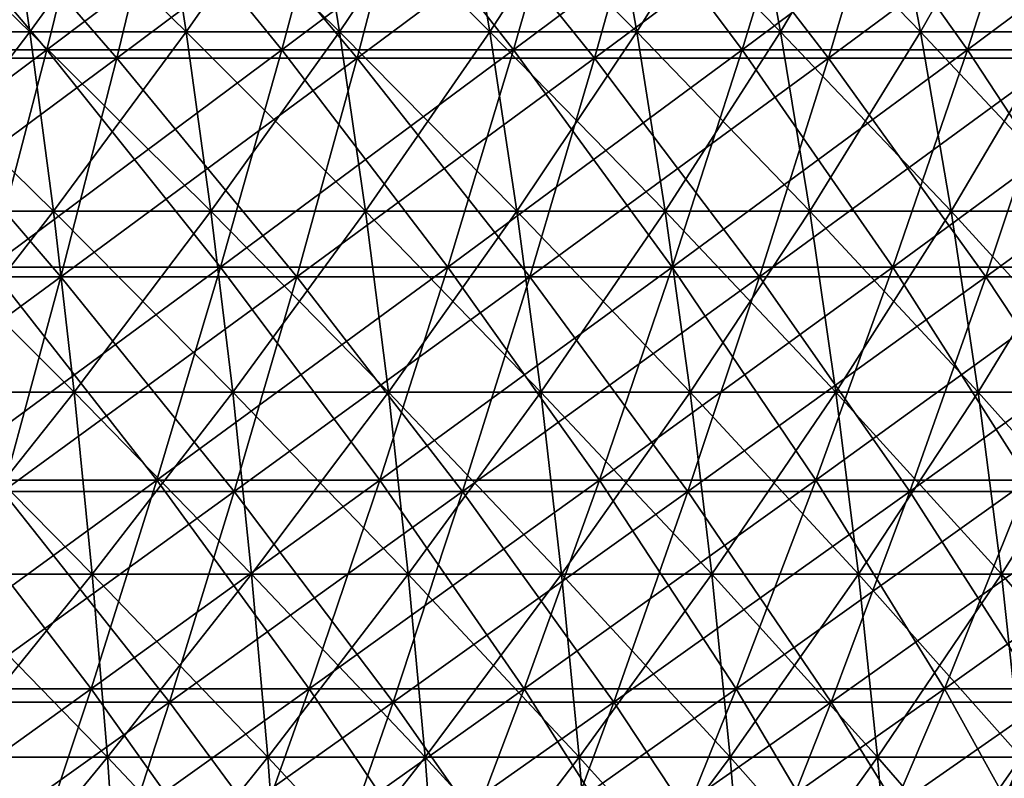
# Model space of a CAD drawing. Header units: millimetres. Extents: x -125 to 125, y -45 to 4025.
# Tile 590 of 656: x 36 to 48, y 3945 to 3955. Entities that reach past the tile are written whole.
import ezdxf

# ---------------------------------------------------------------- set-up
doc = ezdxf.new("R2010")
doc.units = ezdxf.units.MM
doc.header["$LTSCALE"] = 6.999206
for name, color, linetype in [('21', 7, 'CONTINUOUS'), ('22', 7, 'CONTINUOUS'), ('23', 7, 'CONTINUOUS'), ('24', 7, 'CONTINUOUS'), ('26', 7, 'CONTINUOUS'), ('27', 7, 'CONTINUOUS')]:
    doc.layers.add(name, color=color, linetype=linetype)

msp = doc.modelspace()

# ---------------------------------------------------------------- linework, layer by layer
at = {"layer": '21', "color": 7, "linetype": 'CONTINUOUS'}
for points in [[(34.221, 3954.126, 97.112), (37.195, 3954.126, 96.012), (34.827, 3956.849, 98.831), (34.221, 3954.126, 97.112)], [(34.827, 3956.849, 98.831), (37.195, 3954.126, 96.012), (37.854, 3956.849, 97.712), (34.827, 3956.849, 98.831)], [(37.195, 3954.126, 96.012), (40.135, 3954.126, 94.822), (37.854, 3956.849, 97.712), (37.195, 3954.126, 96.012)], [(37.854, 3956.849, 97.712), (40.135, 3954.126, 94.822), (40.845, 3956.849, 96.5), (37.854, 3956.849, 97.712)], [(40.135, 3954.126, 94.822), (43.036, 3954.126, 93.541), (40.845, 3956.849, 96.5), (40.135, 3954.126, 94.822)], [(40.845, 3956.849, 96.5), (43.036, 3954.126, 93.541), (43.797, 3956.849, 95.196), (40.845, 3956.849, 96.5)], [(43.036, 3954.126, 93.541), (45.896, 3954.126, 92.171), (43.797, 3956.849, 95.196), (43.036, 3954.126, 93.541)], [(43.797, 3956.849, 95.196), (45.896, 3954.126, 92.171), (46.708, 3956.849, 93.802), (43.797, 3956.849, 95.196)], [(45.896, 3954.126, 92.171), (48.712, 3954.126, 90.714), (46.708, 3956.849, 93.802), (45.896, 3954.126, 92.171)], [(46.708, 3956.849, 93.802), (48.712, 3954.126, 90.714), (49.574, 3956.849, 92.319), (46.708, 3956.849, 93.802)], [(33.592, 3951.452, 95.327), (36.512, 3951.452, 94.247), (34.221, 3954.126, 97.112), (33.592, 3951.452, 95.327)], [(34.221, 3954.126, 97.112), (36.512, 3951.452, 94.247), (37.195, 3954.126, 96.012), (34.221, 3954.126, 97.112)], [(36.512, 3951.452, 94.247), (39.397, 3951.452, 93.078), (37.195, 3954.126, 96.012), (36.512, 3951.452, 94.247)], [(37.195, 3954.126, 96.012), (39.397, 3951.452, 93.078), (40.135, 3954.126, 94.822), (37.195, 3954.126, 96.012)], [(39.397, 3951.452, 93.078), (42.244, 3951.452, 91.821), (40.135, 3954.126, 94.822), (39.397, 3951.452, 93.078)], [(40.135, 3954.126, 94.822), (42.244, 3951.452, 91.821), (43.036, 3954.126, 93.541), (40.135, 3954.126, 94.822)], [(42.244, 3951.452, 91.821), (45.052, 3951.452, 90.476), (43.036, 3954.126, 93.541), (42.244, 3951.452, 91.821)], [(43.036, 3954.126, 93.541), (45.052, 3951.452, 90.476), (45.896, 3954.126, 92.171), (43.036, 3954.126, 93.541)], [(45.052, 3951.452, 90.476), (47.817, 3951.452, 89.046), (45.896, 3954.126, 92.171), (45.052, 3951.452, 90.476)], [(45.896, 3954.126, 92.171), (47.817, 3951.452, 89.046), (48.712, 3954.126, 90.714), (45.896, 3954.126, 92.171)], [(47.817, 3951.452, 89.046), (50.536, 3951.452, 87.531), (48.712, 3954.126, 90.714), (47.817, 3951.452, 89.046)], [(33.592, 3951.452, 95.327), (35.803, 3948.828, 92.418), (36.512, 3951.452, 94.247), (33.592, 3951.452, 95.327)], [(35.803, 3948.828, 92.418), (38.632, 3948.828, 91.271), (36.512, 3951.452, 94.247), (35.803, 3948.828, 92.418)], [(36.512, 3951.452, 94.247), (38.632, 3948.828, 91.271), (39.397, 3951.452, 93.078), (36.512, 3951.452, 94.247)], [(38.632, 3948.828, 91.271), (41.424, 3948.828, 90.038), (39.397, 3951.452, 93.078), (38.632, 3948.828, 91.271)], [(39.397, 3951.452, 93.078), (41.424, 3948.828, 90.038), (42.244, 3951.452, 91.821), (39.397, 3951.452, 93.078)], [(41.424, 3948.828, 90.038), (44.177, 3948.828, 88.72), (42.244, 3951.452, 91.821), (41.424, 3948.828, 90.038)], [(42.244, 3951.452, 91.821), (44.177, 3948.828, 88.72), (45.052, 3951.452, 90.476), (42.244, 3951.452, 91.821)], [(44.177, 3948.828, 88.72), (46.888, 3948.828, 87.317), (45.052, 3951.452, 90.476), (44.177, 3948.828, 88.72)], [(45.052, 3951.452, 90.476), (46.888, 3948.828, 87.317), (47.817, 3951.452, 89.046), (45.052, 3951.452, 90.476)], [(46.888, 3948.828, 87.317), (49.555, 3948.828, 85.832), (47.817, 3951.452, 89.046), (46.888, 3948.828, 87.317)], [(47.817, 3951.452, 89.046), (49.555, 3948.828, 85.832), (50.536, 3951.452, 87.531), (47.817, 3951.452, 89.046)], [(35.069, 3946.257, 90.524), (37.84, 3946.257, 89.401), (35.803, 3948.828, 92.418), (35.069, 3946.257, 90.524)], [(35.803, 3948.828, 92.418), (37.84, 3946.257, 89.401), (38.632, 3948.828, 91.271), (35.803, 3948.828, 92.418)], [(37.84, 3946.257, 89.401), (40.576, 3946.257, 88.194), (38.632, 3948.828, 91.271), (37.84, 3946.257, 89.401)], [(38.632, 3948.828, 91.271), (40.576, 3946.257, 88.194), (41.424, 3948.828, 90.038), (38.632, 3948.828, 91.271)], [(40.576, 3946.257, 88.194), (43.272, 3946.257, 86.902), (41.424, 3948.828, 90.038), (40.576, 3946.257, 88.194)], [(41.424, 3948.828, 90.038), (43.272, 3946.257, 86.902), (44.177, 3948.828, 88.72), (41.424, 3948.828, 90.038)], [(43.272, 3946.257, 86.902), (45.928, 3946.257, 85.529), (44.177, 3948.828, 88.72), (43.272, 3946.257, 86.902)], [(44.177, 3948.828, 88.72), (45.928, 3946.257, 85.529), (46.888, 3948.828, 87.317), (44.177, 3948.828, 88.72)], [(45.928, 3946.257, 85.529), (48.54, 3946.257, 84.074), (46.888, 3948.828, 87.317), (45.928, 3946.257, 85.529)], [(46.888, 3948.828, 87.317), (48.54, 3946.257, 84.074), (49.555, 3948.828, 85.832), (46.888, 3948.828, 87.317)], [(34.312, 3943.739, 88.569), (37.023, 3943.739, 87.47), (35.069, 3946.257, 90.524), (34.312, 3943.739, 88.569)], [(35.069, 3946.257, 90.524), (37.023, 3943.739, 87.47), (37.84, 3946.257, 89.401), (35.069, 3946.257, 90.524)], [(37.023, 3943.739, 87.47), (39.699, 3943.739, 86.289), (37.84, 3946.257, 89.401), (37.023, 3943.739, 87.47)], [(37.84, 3946.257, 89.401), (39.699, 3943.739, 86.289), (40.576, 3946.257, 88.194), (37.84, 3946.257, 89.401)], [(39.699, 3943.739, 86.289), (42.337, 3943.739, 85.025), (40.576, 3946.257, 88.194), (39.699, 3943.739, 86.289)], [(40.576, 3946.257, 88.194), (42.337, 3943.739, 85.025), (43.272, 3946.257, 86.902), (40.576, 3946.257, 88.194)], [(42.337, 3943.739, 85.025), (44.936, 3943.739, 83.681), (43.272, 3946.257, 86.902), (42.337, 3943.739, 85.025)], [(43.272, 3946.257, 86.902), (44.936, 3943.739, 83.681), (45.928, 3946.257, 85.529), (43.272, 3946.257, 86.902)], [(44.936, 3943.739, 83.681), (47.491, 3943.739, 82.257), (45.928, 3946.257, 85.529), (44.936, 3943.739, 83.681)], [(45.928, 3946.257, 85.529), (47.491, 3943.739, 82.257), (48.54, 3946.257, 84.074), (45.928, 3946.257, 85.529)], [(47.491, 3943.739, 82.257), (50.002, 3943.739, 80.756), (48.54, 3946.257, 84.074), (47.491, 3943.739, 82.257)]]:
    msp.add_3dface(points, dxfattribs=at)
at = {"layer": '22', "color": 7, "linetype": 'CONTINUOUS'}
for points in [[(37.195, 3954.126, -96.012), (34.221, 3954.126, -97.112), (37.854, 3956.849, -97.712), (37.195, 3954.126, -96.012)], [(37.854, 3956.849, -97.712), (34.221, 3954.126, -97.112), (34.827, 3956.849, -98.831), (37.854, 3956.849, -97.712)], [(40.135, 3954.126, -94.822), (37.195, 3954.126, -96.012), (40.845, 3956.849, -96.5), (40.135, 3954.126, -94.822)], [(40.845, 3956.849, -96.5), (37.195, 3954.126, -96.012), (37.854, 3956.849, -97.712), (40.845, 3956.849, -96.5)], [(43.036, 3954.126, -93.541), (40.135, 3954.126, -94.822), (43.797, 3956.849, -95.196), (43.036, 3954.126, -93.541)], [(43.797, 3956.849, -95.196), (40.135, 3954.126, -94.822), (40.845, 3956.849, -96.5), (43.797, 3956.849, -95.196)], [(45.896, 3954.126, -92.171), (43.036, 3954.126, -93.541), (46.708, 3956.849, -93.802), (45.896, 3954.126, -92.171)], [(46.708, 3956.849, -93.802), (43.036, 3954.126, -93.541), (43.797, 3956.849, -95.196), (46.708, 3956.849, -93.802)], [(48.712, 3954.126, -90.714), (45.896, 3954.126, -92.171), (49.574, 3956.849, -92.319), (48.712, 3954.126, -90.714)], [(49.574, 3956.849, -92.319), (45.896, 3954.126, -92.171), (46.708, 3956.849, -93.802), (49.574, 3956.849, -92.319)], [(36.512, 3951.452, -94.247), (33.592, 3951.452, -95.327), (37.195, 3954.126, -96.012), (36.512, 3951.452, -94.247)], [(37.195, 3954.126, -96.012), (33.592, 3951.452, -95.327), (34.221, 3954.126, -97.112), (37.195, 3954.126, -96.012)], [(39.397, 3951.452, -93.078), (36.512, 3951.452, -94.247), (40.135, 3954.126, -94.822), (39.397, 3951.452, -93.078)], [(40.135, 3954.126, -94.822), (36.512, 3951.452, -94.247), (37.195, 3954.126, -96.012), (40.135, 3954.126, -94.822)], [(42.244, 3951.452, -91.821), (39.397, 3951.452, -93.078), (43.036, 3954.126, -93.541), (42.244, 3951.452, -91.821)], [(43.036, 3954.126, -93.541), (39.397, 3951.452, -93.078), (40.135, 3954.126, -94.822), (43.036, 3954.126, -93.541)], [(45.052, 3951.452, -90.476), (42.244, 3951.452, -91.821), (45.896, 3954.126, -92.171), (45.052, 3951.452, -90.476)], [(45.896, 3954.126, -92.171), (42.244, 3951.452, -91.821), (43.036, 3954.126, -93.541), (45.896, 3954.126, -92.171)], [(47.817, 3951.452, -89.046), (45.052, 3951.452, -90.476), (48.712, 3954.126, -90.714), (47.817, 3951.452, -89.046)], [(48.712, 3954.126, -90.714), (45.052, 3951.452, -90.476), (45.896, 3954.126, -92.171), (48.712, 3954.126, -90.714)], [(50.536, 3951.452, -87.531), (47.817, 3951.452, -89.046), (51.483, 3954.126, -89.171), (50.536, 3951.452, -87.531)], [(51.483, 3954.126, -89.171), (47.817, 3951.452, -89.046), (48.712, 3954.126, -90.714), (51.483, 3954.126, -89.171)], [(35.803, 3948.828, -92.418), (32.94, 3948.828, -93.476), (36.512, 3951.452, -94.247), (35.803, 3948.828, -92.418)], [(36.512, 3951.452, -94.247), (32.94, 3948.828, -93.476), (33.592, 3951.452, -95.327), (36.512, 3951.452, -94.247)], [(38.632, 3948.828, -91.271), (35.803, 3948.828, -92.418), (39.397, 3951.452, -93.078), (38.632, 3948.828, -91.271)], [(39.397, 3951.452, -93.078), (35.803, 3948.828, -92.418), (36.512, 3951.452, -94.247), (39.397, 3951.452, -93.078)], [(41.424, 3948.828, -90.038), (38.632, 3948.828, -91.271), (42.244, 3951.452, -91.821), (41.424, 3948.828, -90.038)], [(42.244, 3951.452, -91.821), (38.632, 3948.828, -91.271), (39.397, 3951.452, -93.078), (42.244, 3951.452, -91.821)], [(44.177, 3948.828, -88.72), (41.424, 3948.828, -90.038), (45.052, 3951.452, -90.476), (44.177, 3948.828, -88.72)], [(45.052, 3951.452, -90.476), (41.424, 3948.828, -90.038), (42.244, 3951.452, -91.821), (45.052, 3951.452, -90.476)], [(46.888, 3948.828, -87.317), (44.177, 3948.828, -88.72), (47.817, 3951.452, -89.046), (46.888, 3948.828, -87.317)], [(47.817, 3951.452, -89.046), (44.177, 3948.828, -88.72), (45.052, 3951.452, -90.476), (47.817, 3951.452, -89.046)], [(49.555, 3948.828, -85.832), (46.888, 3948.828, -87.317), (50.536, 3951.452, -87.531), (49.555, 3948.828, -85.832)], [(50.536, 3951.452, -87.531), (46.888, 3948.828, -87.317), (47.817, 3951.452, -89.046), (50.536, 3951.452, -87.531)], [(37.84, 3946.257, -89.401), (35.069, 3946.257, -90.524), (38.632, 3948.828, -91.271), (37.84, 3946.257, -89.401)], [(38.632, 3948.828, -91.271), (35.069, 3946.257, -90.524), (35.803, 3948.828, -92.418), (38.632, 3948.828, -91.271)], [(40.576, 3946.257, -88.194), (37.84, 3946.257, -89.401), (41.424, 3948.828, -90.038), (40.576, 3946.257, -88.194)], [(41.424, 3948.828, -90.038), (37.84, 3946.257, -89.401), (38.632, 3948.828, -91.271), (41.424, 3948.828, -90.038)], [(43.272, 3946.257, -86.902), (40.576, 3946.257, -88.194), (44.177, 3948.828, -88.72), (43.272, 3946.257, -86.902)], [(44.177, 3948.828, -88.72), (40.576, 3946.257, -88.194), (41.424, 3948.828, -90.038), (44.177, 3948.828, -88.72)], [(45.928, 3946.257, -85.529), (43.272, 3946.257, -86.902), (46.888, 3948.828, -87.317), (45.928, 3946.257, -85.529)], [(46.888, 3948.828, -87.317), (43.272, 3946.257, -86.902), (44.177, 3948.828, -88.72), (46.888, 3948.828, -87.317)], [(48.54, 3946.257, -84.074), (45.928, 3946.257, -85.529), (49.555, 3948.828, -85.832), (48.54, 3946.257, -84.074)], [(49.555, 3948.828, -85.832), (45.928, 3946.257, -85.529), (46.888, 3948.828, -87.317), (49.555, 3948.828, -85.832)], [(37.023, 3943.739, -87.47), (34.312, 3943.739, -88.569), (37.84, 3946.257, -89.401), (37.023, 3943.739, -87.47)], [(37.84, 3946.257, -89.401), (34.312, 3943.739, -88.569), (35.069, 3946.257, -90.524), (37.84, 3946.257, -89.401)], [(39.699, 3943.739, -86.289), (37.023, 3943.739, -87.47), (40.576, 3946.257, -88.194), (39.699, 3943.739, -86.289)], [(40.576, 3946.257, -88.194), (37.023, 3943.739, -87.47), (37.84, 3946.257, -89.401), (40.576, 3946.257, -88.194)], [(42.337, 3943.739, -85.025), (39.699, 3943.739, -86.289), (43.272, 3946.257, -86.902), (42.337, 3943.739, -85.025)], [(43.272, 3946.257, -86.902), (39.699, 3943.739, -86.289), (40.576, 3946.257, -88.194), (43.272, 3946.257, -86.902)], [(44.936, 3943.739, -83.681), (42.337, 3943.739, -85.025), (45.928, 3946.257, -85.529), (44.936, 3943.739, -83.681)], [(45.928, 3946.257, -85.529), (42.337, 3943.739, -85.025), (43.272, 3946.257, -86.902), (45.928, 3946.257, -85.529)], [(47.491, 3943.739, -82.257), (44.936, 3943.739, -83.681), (48.54, 3946.257, -84.074), (47.491, 3943.739, -82.257)], [(48.54, 3946.257, -84.074), (44.936, 3943.739, -83.681), (45.928, 3946.257, -85.529), (48.54, 3946.257, -84.074)], [(50.002, 3943.739, -80.756), (47.491, 3943.739, -82.257), (51.106, 3946.257, -82.539), (50.002, 3943.739, -80.756)], [(51.106, 3946.257, -82.539), (47.491, 3943.739, -82.257), (48.54, 3946.257, -84.074), (51.106, 3946.257, -82.539)]]:
    msp.add_3dface(points, dxfattribs=at)
at = {"layer": '23', "color": 7, "linetype": 'CONTINUOUS'}
for points in [[(33.435, 3954.227, -94.88), (36.341, 3954.227, -93.806), (34.05, 3956.933, -96.626), (33.435, 3954.227, -94.88)], [(34.05, 3956.933, -96.626), (36.341, 3954.227, -93.806), (37.009, 3956.933, -95.531), (34.05, 3956.933, -96.626)], [(36.341, 3954.227, -93.806), (39.212, 3954.227, -92.642), (37.009, 3956.933, -95.531), (36.341, 3954.227, -93.806)], [(37.009, 3956.933, -95.531), (39.212, 3954.227, -92.642), (39.933, 3956.933, -94.346), (37.009, 3956.933, -95.531)], [(39.212, 3954.227, -92.642), (42.046, 3954.227, -91.391), (39.933, 3956.933, -94.346), (39.212, 3954.227, -92.642)], [(39.933, 3956.933, -94.346), (42.046, 3954.227, -91.391), (42.82, 3956.933, -93.072), (39.933, 3956.933, -94.346)], [(42.046, 3954.227, -91.391), (44.841, 3954.227, -90.053), (42.82, 3956.933, -93.072), (42.046, 3954.227, -91.391)], [(42.82, 3956.933, -93.072), (44.841, 3954.227, -90.053), (45.666, 3956.933, -91.709), (42.82, 3956.933, -93.072)], [(44.841, 3954.227, -90.053), (47.593, 3954.227, -88.629), (45.666, 3956.933, -91.709), (44.841, 3954.227, -90.053)], [(45.666, 3956.933, -91.709), (47.593, 3954.227, -88.629), (48.468, 3956.933, -90.259), (45.666, 3956.933, -91.709)], [(47.593, 3954.227, -88.629), (50.3, 3954.227, -87.121), (48.468, 3956.933, -90.259), (47.593, 3954.227, -88.629)], [(33.435, 3954.227, -94.88), (35.646, 3951.571, -92.013), (36.341, 3954.227, -93.806), (33.435, 3954.227, -94.88)], [(35.646, 3951.571, -92.013), (38.463, 3951.571, -90.872), (36.341, 3954.227, -93.806), (35.646, 3951.571, -92.013)], [(36.341, 3954.227, -93.806), (38.463, 3951.571, -90.872), (39.212, 3954.227, -92.642), (36.341, 3954.227, -93.806)], [(38.463, 3951.571, -90.872), (41.243, 3951.571, -89.645), (39.212, 3954.227, -92.642), (38.463, 3951.571, -90.872)], [(39.212, 3954.227, -92.642), (41.243, 3951.571, -89.645), (42.046, 3954.227, -91.391), (39.212, 3954.227, -92.642)], [(41.243, 3951.571, -89.645), (43.984, 3951.571, -88.332), (42.046, 3954.227, -91.391), (41.243, 3951.571, -89.645)], [(42.046, 3954.227, -91.391), (43.984, 3951.571, -88.332), (44.841, 3954.227, -90.053), (42.046, 3954.227, -91.391)], [(43.984, 3951.571, -88.332), (46.683, 3951.571, -86.936), (44.841, 3954.227, -90.053), (43.984, 3951.571, -88.332)], [(44.841, 3954.227, -90.053), (46.683, 3951.571, -86.936), (47.593, 3954.227, -88.629), (44.841, 3954.227, -90.053)], [(46.683, 3951.571, -86.936), (49.338, 3951.571, -85.457), (47.593, 3954.227, -88.629), (46.683, 3951.571, -86.936)], [(47.593, 3954.227, -88.629), (49.338, 3951.571, -85.457), (50.3, 3954.227, -87.121), (47.593, 3954.227, -88.629)], [(34.927, 3948.967, -90.156), (37.686, 3948.967, -89.037), (35.646, 3951.571, -92.013), (34.927, 3948.967, -90.156)], [(35.646, 3951.571, -92.013), (37.686, 3948.967, -89.037), (38.463, 3951.571, -90.872), (35.646, 3951.571, -92.013)], [(37.686, 3948.967, -89.037), (40.41, 3948.967, -87.835), (38.463, 3951.571, -90.872), (37.686, 3948.967, -89.037)], [(38.463, 3951.571, -90.872), (40.41, 3948.967, -87.835), (41.243, 3951.571, -89.645), (38.463, 3951.571, -90.872)], [(40.41, 3948.967, -87.835), (43.096, 3948.967, -86.549), (41.243, 3951.571, -89.645), (40.41, 3948.967, -87.835)], [(41.243, 3951.571, -89.645), (43.096, 3948.967, -86.549), (43.984, 3951.571, -88.332), (41.243, 3951.571, -89.645)], [(43.096, 3948.967, -86.549), (45.741, 3948.967, -85.18), (43.984, 3951.571, -88.332), (43.096, 3948.967, -86.549)], [(43.984, 3951.571, -88.332), (45.741, 3948.967, -85.18), (46.683, 3951.571, -86.936), (43.984, 3951.571, -88.332)], [(45.741, 3948.967, -85.18), (48.342, 3948.967, -83.731), (46.683, 3951.571, -86.936), (45.741, 3948.967, -85.18)], [(46.683, 3951.571, -86.936), (48.342, 3948.967, -83.731), (49.338, 3951.571, -85.457), (46.683, 3951.571, -86.936)], [(34.182, 3946.417, -88.234), (36.883, 3946.417, -87.14), (34.927, 3948.967, -90.156), (34.182, 3946.417, -88.234)], [(34.927, 3948.967, -90.156), (36.883, 3946.417, -87.14), (37.686, 3948.967, -89.037), (34.927, 3948.967, -90.156)], [(36.883, 3946.417, -87.14), (39.549, 3946.417, -85.962), (37.686, 3948.967, -89.037), (36.883, 3946.417, -87.14)], [(37.686, 3948.967, -89.037), (39.549, 3946.417, -85.962), (40.41, 3948.967, -87.835), (37.686, 3948.967, -89.037)], [(39.549, 3946.417, -85.962), (42.177, 3946.417, -84.704), (40.41, 3948.967, -87.835), (39.549, 3946.417, -85.962)], [(40.41, 3948.967, -87.835), (42.177, 3946.417, -84.704), (43.096, 3948.967, -86.549), (40.41, 3948.967, -87.835)], [(42.177, 3946.417, -84.704), (44.766, 3946.417, -83.365), (43.096, 3948.967, -86.549), (42.177, 3946.417, -84.704)], [(43.096, 3948.967, -86.549), (44.766, 3946.417, -83.365), (45.741, 3948.967, -85.18), (43.096, 3948.967, -86.549)], [(44.766, 3946.417, -83.365), (47.312, 3946.417, -81.947), (45.741, 3948.967, -85.18), (44.766, 3946.417, -83.365)], [(45.741, 3948.967, -85.18), (47.312, 3946.417, -81.947), (48.342, 3948.967, -83.731), (45.741, 3948.967, -85.18)], [(47.312, 3946.417, -81.947), (49.813, 3946.417, -80.451), (48.342, 3948.967, -83.731), (47.312, 3946.417, -81.947)], [(33.413, 3943.923, -86.25), (36.053, 3943.923, -85.18), (34.182, 3946.417, -88.234), (33.413, 3943.923, -86.25)], [(34.182, 3946.417, -88.234), (36.053, 3943.923, -85.18), (36.883, 3946.417, -87.14), (34.182, 3946.417, -88.234)], [(36.053, 3943.923, -85.18), (38.66, 3943.923, -84.029), (36.883, 3946.417, -87.14), (36.053, 3943.923, -85.18)], [(36.883, 3946.417, -87.14), (38.66, 3943.923, -84.029), (39.549, 3946.417, -85.962), (36.883, 3946.417, -87.14)], [(38.66, 3943.923, -84.029), (41.229, 3943.923, -82.799), (39.549, 3946.417, -85.962), (38.66, 3943.923, -84.029)], [(39.549, 3946.417, -85.962), (41.229, 3943.923, -82.799), (42.177, 3946.417, -84.704), (39.549, 3946.417, -85.962)], [(41.229, 3943.923, -82.799), (43.759, 3943.923, -81.49), (42.177, 3946.417, -84.704), (41.229, 3943.923, -82.799)], [(42.177, 3946.417, -84.704), (43.759, 3943.923, -81.49), (44.766, 3946.417, -83.365), (42.177, 3946.417, -84.704)], [(43.759, 3943.923, -81.49), (46.248, 3943.923, -80.104), (44.766, 3946.417, -83.365), (43.759, 3943.923, -81.49)], [(44.766, 3946.417, -83.365), (46.248, 3943.923, -80.104), (47.312, 3946.417, -81.947), (44.766, 3946.417, -83.365)], [(46.248, 3943.923, -80.104), (48.693, 3943.923, -78.641), (47.312, 3946.417, -81.947), (46.248, 3943.923, -80.104)], [(47.312, 3946.417, -81.947), (48.693, 3943.923, -78.641), (49.813, 3946.417, -80.451), (47.312, 3946.417, -81.947)]]:
    msp.add_3dface(points, dxfattribs=at)
at = {"layer": '24', "color": 7, "linetype": 'CONTINUOUS'}
for points in [[(36.341, 3954.227, 93.806), (33.435, 3954.227, 94.88), (37.009, 3956.933, 95.531), (36.341, 3954.227, 93.806)], [(37.009, 3956.933, 95.531), (33.435, 3954.227, 94.88), (34.05, 3956.933, 96.626), (37.009, 3956.933, 95.531)], [(39.212, 3954.227, 92.642), (36.341, 3954.227, 93.806), (39.933, 3956.933, 94.346), (39.212, 3954.227, 92.642)], [(39.933, 3956.933, 94.346), (36.341, 3954.227, 93.806), (37.009, 3956.933, 95.531), (39.933, 3956.933, 94.346)], [(42.046, 3954.227, 91.391), (39.212, 3954.227, 92.642), (42.82, 3956.933, 93.072), (42.046, 3954.227, 91.391)], [(42.82, 3956.933, 93.072), (39.212, 3954.227, 92.642), (39.933, 3956.933, 94.346), (42.82, 3956.933, 93.072)], [(44.841, 3954.227, 90.053), (42.046, 3954.227, 91.391), (45.666, 3956.933, 91.709), (44.841, 3954.227, 90.053)], [(45.666, 3956.933, 91.709), (42.046, 3954.227, 91.391), (42.82, 3956.933, 93.072), (45.666, 3956.933, 91.709)], [(47.593, 3954.227, 88.629), (44.841, 3954.227, 90.053), (48.468, 3956.933, 90.259), (47.593, 3954.227, 88.629)], [(48.468, 3956.933, 90.259), (44.841, 3954.227, 90.053), (45.666, 3956.933, 91.709), (48.468, 3956.933, 90.259)], [(50.3, 3954.227, 87.121), (47.593, 3954.227, 88.629), (51.225, 3956.933, 88.724), (50.3, 3954.227, 87.121)], [(51.225, 3956.933, 88.724), (47.593, 3954.227, 88.629), (48.468, 3956.933, 90.259), (51.225, 3956.933, 88.724)], [(35.646, 3951.571, 92.013), (32.796, 3951.571, 93.068), (36.341, 3954.227, 93.806), (35.646, 3951.571, 92.013)], [(36.341, 3954.227, 93.806), (32.796, 3951.571, 93.068), (33.435, 3954.227, 94.88), (36.341, 3954.227, 93.806)], [(38.463, 3951.571, 90.872), (35.646, 3951.571, 92.013), (39.212, 3954.227, 92.642), (38.463, 3951.571, 90.872)], [(39.212, 3954.227, 92.642), (35.646, 3951.571, 92.013), (36.341, 3954.227, 93.806), (39.212, 3954.227, 92.642)], [(41.243, 3951.571, 89.645), (38.463, 3951.571, 90.872), (42.046, 3954.227, 91.391), (41.243, 3951.571, 89.645)], [(42.046, 3954.227, 91.391), (38.463, 3951.571, 90.872), (39.212, 3954.227, 92.642), (42.046, 3954.227, 91.391)], [(43.984, 3951.571, 88.332), (41.243, 3951.571, 89.645), (44.841, 3954.227, 90.053), (43.984, 3951.571, 88.332)], [(44.841, 3954.227, 90.053), (41.243, 3951.571, 89.645), (42.046, 3954.227, 91.391), (44.841, 3954.227, 90.053)], [(46.683, 3951.571, 86.936), (43.984, 3951.571, 88.332), (47.593, 3954.227, 88.629), (46.683, 3951.571, 86.936)], [(47.593, 3954.227, 88.629), (43.984, 3951.571, 88.332), (44.841, 3954.227, 90.053), (47.593, 3954.227, 88.629)], [(49.338, 3951.571, 85.457), (46.683, 3951.571, 86.936), (50.3, 3954.227, 87.121), (49.338, 3951.571, 85.457)], [(50.3, 3954.227, 87.121), (46.683, 3951.571, 86.936), (47.593, 3954.227, 88.629), (50.3, 3954.227, 87.121)], [(37.686, 3948.967, 89.037), (34.927, 3948.967, 90.156), (38.463, 3951.571, 90.872), (37.686, 3948.967, 89.037)], [(38.463, 3951.571, 90.872), (34.927, 3948.967, 90.156), (35.646, 3951.571, 92.013), (38.463, 3951.571, 90.872)], [(40.41, 3948.967, 87.835), (37.686, 3948.967, 89.037), (41.243, 3951.571, 89.645), (40.41, 3948.967, 87.835)], [(41.243, 3951.571, 89.645), (37.686, 3948.967, 89.037), (38.463, 3951.571, 90.872), (41.243, 3951.571, 89.645)], [(43.096, 3948.967, 86.549), (40.41, 3948.967, 87.835), (43.984, 3951.571, 88.332), (43.096, 3948.967, 86.549)], [(43.984, 3951.571, 88.332), (40.41, 3948.967, 87.835), (41.243, 3951.571, 89.645), (43.984, 3951.571, 88.332)], [(45.741, 3948.967, 85.18), (43.096, 3948.967, 86.549), (46.683, 3951.571, 86.936), (45.741, 3948.967, 85.18)], [(46.683, 3951.571, 86.936), (43.096, 3948.967, 86.549), (43.984, 3951.571, 88.332), (46.683, 3951.571, 86.936)], [(48.342, 3948.967, 83.731), (45.741, 3948.967, 85.18), (49.338, 3951.571, 85.457), (48.342, 3948.967, 83.731)], [(49.338, 3951.571, 85.457), (45.741, 3948.967, 85.18), (46.683, 3951.571, 86.936), (49.338, 3951.571, 85.457)], [(36.883, 3946.417, 87.14), (34.182, 3946.417, 88.234), (37.686, 3948.967, 89.037), (36.883, 3946.417, 87.14)], [(37.686, 3948.967, 89.037), (34.182, 3946.417, 88.234), (34.927, 3948.967, 90.156), (37.686, 3948.967, 89.037)], [(39.549, 3946.417, 85.962), (36.883, 3946.417, 87.14), (40.41, 3948.967, 87.835), (39.549, 3946.417, 85.962)], [(40.41, 3948.967, 87.835), (36.883, 3946.417, 87.14), (37.686, 3948.967, 89.037), (40.41, 3948.967, 87.835)], [(42.177, 3946.417, 84.704), (39.549, 3946.417, 85.962), (43.096, 3948.967, 86.549), (42.177, 3946.417, 84.704)], [(43.096, 3948.967, 86.549), (39.549, 3946.417, 85.962), (40.41, 3948.967, 87.835), (43.096, 3948.967, 86.549)], [(44.766, 3946.417, 83.365), (42.177, 3946.417, 84.704), (45.741, 3948.967, 85.18), (44.766, 3946.417, 83.365)], [(45.741, 3948.967, 85.18), (42.177, 3946.417, 84.704), (43.096, 3948.967, 86.549), (45.741, 3948.967, 85.18)], [(47.312, 3946.417, 81.947), (44.766, 3946.417, 83.365), (48.342, 3948.967, 83.731), (47.312, 3946.417, 81.947)], [(48.342, 3948.967, 83.731), (44.766, 3946.417, 83.365), (45.741, 3948.967, 85.18), (48.342, 3948.967, 83.731)], [(49.813, 3946.417, 80.451), (47.312, 3946.417, 81.947), (50.898, 3948.967, 82.203), (49.813, 3946.417, 80.451)], [(50.898, 3948.967, 82.203), (47.312, 3946.417, 81.947), (48.342, 3948.967, 83.731), (50.898, 3948.967, 82.203)], [(36.053, 3943.923, 85.18), (33.413, 3943.923, 86.25), (36.883, 3946.417, 87.14), (36.053, 3943.923, 85.18)], [(36.883, 3946.417, 87.14), (33.413, 3943.923, 86.25), (34.182, 3946.417, 88.234), (36.883, 3946.417, 87.14)], [(38.66, 3943.923, 84.029), (36.053, 3943.923, 85.18), (39.549, 3946.417, 85.962), (38.66, 3943.923, 84.029)], [(39.549, 3946.417, 85.962), (36.053, 3943.923, 85.18), (36.883, 3946.417, 87.14), (39.549, 3946.417, 85.962)], [(41.229, 3943.923, 82.799), (38.66, 3943.923, 84.029), (42.177, 3946.417, 84.704), (41.229, 3943.923, 82.799)], [(42.177, 3946.417, 84.704), (38.66, 3943.923, 84.029), (39.549, 3946.417, 85.962), (42.177, 3946.417, 84.704)], [(43.759, 3943.923, 81.49), (41.229, 3943.923, 82.799), (44.766, 3946.417, 83.365), (43.759, 3943.923, 81.49)], [(44.766, 3946.417, 83.365), (41.229, 3943.923, 82.799), (42.177, 3946.417, 84.704), (44.766, 3946.417, 83.365)], [(46.248, 3943.923, 80.104), (43.759, 3943.923, 81.49), (47.312, 3946.417, 81.947), (46.248, 3943.923, 80.104)], [(47.312, 3946.417, 81.947), (43.759, 3943.923, 81.49), (44.766, 3946.417, 83.365), (47.312, 3946.417, 81.947)], [(48.693, 3943.923, 78.641), (46.248, 3943.923, 80.104), (49.813, 3946.417, 80.451), (48.693, 3943.923, 78.641)], [(49.813, 3946.417, 80.451), (46.248, 3943.923, 80.104), (47.312, 3946.417, 81.947), (49.813, 3946.417, 80.451)]]:
    msp.add_3dface(points, dxfattribs=at)
at = {"layer": '26', "color": 7, "linetype": 'CONTINUOUS'}
for points in [[(34.191, 3954.448, 63.671), (36.135, 3954.448, 62.588), (33.888, 3956.624, 63.108), (34.191, 3954.448, 63.671)], [(33.888, 3956.624, 63.108), (36.135, 3954.448, 62.588), (35.816, 3956.624, 62.035), (33.888, 3956.624, 63.108)], [(36.135, 3954.448, 62.588), (38.046, 3954.448, 61.446), (35.816, 3956.624, 62.035), (36.135, 3954.448, 62.588)], [(35.816, 3956.624, 62.035), (38.046, 3954.448, 61.446), (37.709, 3956.624, 60.902), (35.816, 3956.624, 62.035)], [(38.046, 3954.448, 61.446), (39.92, 3954.448, 60.245), (37.709, 3956.624, 60.902), (38.046, 3954.448, 61.446)], [(37.709, 3956.624, 60.902), (39.92, 3954.448, 60.245), (39.567, 3956.624, 59.712), (37.709, 3956.624, 60.902)], [(39.92, 3954.448, 60.245), (41.756, 3954.448, 58.987), (39.567, 3956.624, 59.712), (39.92, 3954.448, 60.245)], [(39.567, 3956.624, 59.712), (41.756, 3954.448, 58.987), (41.387, 3956.624, 58.466), (39.567, 3956.624, 59.712)], [(41.756, 3954.448, 58.987), (43.553, 3954.448, 57.673), (41.387, 3956.624, 58.466), (41.756, 3954.448, 58.987)], [(41.387, 3956.624, 58.466), (43.553, 3954.448, 57.673), (43.168, 3956.624, 57.163), (41.387, 3956.624, 58.466)], [(43.553, 3954.448, 57.673), (45.308, 3954.448, 56.305), (43.168, 3956.624, 57.163), (43.553, 3954.448, 57.673)], [(43.168, 3956.624, 57.163), (45.308, 3954.448, 56.305), (44.908, 3956.624, 55.807), (43.168, 3956.624, 57.163)], [(45.308, 3954.448, 56.305), (47.021, 3954.448, 54.883), (44.908, 3956.624, 55.807), (45.308, 3954.448, 56.305)], [(44.908, 3956.624, 55.807), (47.021, 3954.448, 54.883), (46.605, 3956.624, 54.397), (44.908, 3956.624, 55.807)], [(47.021, 3954.448, 54.883), (48.689, 3954.448, 53.409), (46.605, 3956.624, 54.397), (47.021, 3954.448, 54.883)], [(46.605, 3956.624, 54.397), (48.689, 3954.448, 53.409), (48.258, 3956.624, 52.936), (46.605, 3956.624, 54.397)], [(34.462, 3952.254, 64.176), (36.422, 3952.254, 63.085), (34.191, 3954.448, 63.671), (34.462, 3952.254, 64.176)], [(34.191, 3954.448, 63.671), (36.422, 3952.254, 63.085), (36.135, 3954.448, 62.588), (34.191, 3954.448, 63.671)], [(36.422, 3952.254, 63.085), (38.347, 3952.254, 61.933), (36.135, 3954.448, 62.588), (36.422, 3952.254, 63.085)], [(36.135, 3954.448, 62.588), (38.347, 3952.254, 61.933), (38.046, 3954.448, 61.446), (36.135, 3954.448, 62.588)], [(38.347, 3952.254, 61.933), (40.236, 3952.254, 60.723), (38.046, 3954.448, 61.446), (38.347, 3952.254, 61.933)], [(38.046, 3954.448, 61.446), (40.236, 3952.254, 60.723), (39.92, 3954.448, 60.245), (38.046, 3954.448, 61.446)], [(40.236, 3952.254, 60.723), (42.087, 3952.254, 59.455), (39.92, 3954.448, 60.245), (40.236, 3952.254, 60.723)], [(39.92, 3954.448, 60.245), (42.087, 3952.254, 59.455), (41.756, 3954.448, 58.987), (39.92, 3954.448, 60.245)], [(42.087, 3952.254, 59.455), (43.898, 3952.254, 58.131), (41.756, 3954.448, 58.987), (42.087, 3952.254, 59.455)], [(41.756, 3954.448, 58.987), (43.898, 3952.254, 58.131), (43.553, 3954.448, 57.673), (41.756, 3954.448, 58.987)], [(43.898, 3952.254, 58.131), (45.668, 3952.254, 56.751), (43.553, 3954.448, 57.673), (43.898, 3952.254, 58.131)], [(43.553, 3954.448, 57.673), (45.668, 3952.254, 56.751), (45.308, 3954.448, 56.305), (43.553, 3954.448, 57.673)], [(45.668, 3952.254, 56.751), (47.394, 3952.254, 55.318), (45.308, 3954.448, 56.305), (45.668, 3952.254, 56.751)], [(45.308, 3954.448, 56.305), (47.394, 3952.254, 55.318), (47.021, 3954.448, 54.883), (45.308, 3954.448, 56.305)], [(47.394, 3952.254, 55.318), (49.075, 3952.254, 53.832), (47.021, 3954.448, 54.883), (47.394, 3952.254, 55.318)], [(47.021, 3954.448, 54.883), (49.075, 3952.254, 53.832), (48.689, 3954.448, 53.409), (47.021, 3954.448, 54.883)], [(34.702, 3950.044, 64.623), (36.675, 3950.044, 63.523), (34.462, 3952.254, 64.176), (34.702, 3950.044, 64.623)], [(34.462, 3952.254, 64.176), (36.675, 3950.044, 63.523), (36.422, 3952.254, 63.085), (34.462, 3952.254, 64.176)], [(36.675, 3950.044, 63.523), (38.614, 3950.044, 62.364), (36.422, 3952.254, 63.085), (36.675, 3950.044, 63.523)], [(36.422, 3952.254, 63.085), (38.614, 3950.044, 62.364), (38.347, 3952.254, 61.933), (36.422, 3952.254, 63.085)], [(38.614, 3950.044, 62.364), (40.516, 3950.044, 61.145), (38.347, 3952.254, 61.933), (38.614, 3950.044, 62.364)], [(38.347, 3952.254, 61.933), (40.516, 3950.044, 61.145), (40.236, 3952.254, 60.723), (38.347, 3952.254, 61.933)], [(40.516, 3950.044, 61.145), (42.38, 3950.044, 59.868), (40.236, 3952.254, 60.723), (40.516, 3950.044, 61.145)], [(40.236, 3952.254, 60.723), (42.38, 3950.044, 59.868), (42.087, 3952.254, 59.455), (40.236, 3952.254, 60.723)], [(42.38, 3950.044, 59.868), (44.203, 3950.044, 58.535), (42.087, 3952.254, 59.455), (42.38, 3950.044, 59.868)], [(42.087, 3952.254, 59.455), (44.203, 3950.044, 58.535), (43.898, 3952.254, 58.131), (42.087, 3952.254, 59.455)], [(44.203, 3950.044, 58.535), (45.985, 3950.044, 57.146), (43.898, 3952.254, 58.131), (44.203, 3950.044, 58.535)], [(43.898, 3952.254, 58.131), (45.985, 3950.044, 57.146), (45.668, 3952.254, 56.751), (43.898, 3952.254, 58.131)], [(45.985, 3950.044, 57.146), (47.723, 3950.044, 55.703), (45.668, 3952.254, 56.751), (45.985, 3950.044, 57.146)], [(45.668, 3952.254, 56.751), (47.723, 3950.044, 55.703), (47.394, 3952.254, 55.318), (45.668, 3952.254, 56.751)], [(47.723, 3950.044, 55.703), (49.416, 3950.044, 54.207), (47.394, 3952.254, 55.318), (47.723, 3950.044, 55.703)], [(47.394, 3952.254, 55.318), (49.416, 3950.044, 54.207), (49.075, 3952.254, 53.832), (47.394, 3952.254, 55.318)], [(34.909, 3947.819, 65.01), (36.895, 3947.819, 63.904), (34.702, 3950.044, 64.623), (34.909, 3947.819, 65.01)], [(34.702, 3950.044, 64.623), (36.895, 3947.819, 63.904), (36.675, 3950.044, 63.523), (34.702, 3950.044, 64.623)], [(36.895, 3947.819, 63.904), (38.845, 3947.819, 62.737), (36.675, 3950.044, 63.523), (36.895, 3947.819, 63.904)], [(36.675, 3950.044, 63.523), (38.845, 3947.819, 62.737), (38.614, 3950.044, 62.364), (36.675, 3950.044, 63.523)], [(38.845, 3947.819, 62.737), (40.759, 3947.819, 61.511), (38.614, 3950.044, 62.364), (38.845, 3947.819, 62.737)], [(38.614, 3950.044, 62.364), (40.759, 3947.819, 61.511), (40.516, 3950.044, 61.145), (38.614, 3950.044, 62.364)], [(40.759, 3947.819, 61.511), (42.634, 3947.819, 60.227), (40.516, 3950.044, 61.145), (40.759, 3947.819, 61.511)], [(40.516, 3950.044, 61.145), (42.634, 3947.819, 60.227), (42.38, 3950.044, 59.868), (40.516, 3950.044, 61.145)], [(42.634, 3947.819, 60.227), (44.468, 3947.819, 58.886), (42.38, 3950.044, 59.868), (42.634, 3947.819, 60.227)], [(42.38, 3950.044, 59.868), (44.468, 3947.819, 58.886), (44.203, 3950.044, 58.535), (42.38, 3950.044, 59.868)], [(44.468, 3947.819, 58.886), (46.261, 3947.819, 57.488), (44.203, 3950.044, 58.535), (44.468, 3947.819, 58.886)], [(44.203, 3950.044, 58.535), (46.261, 3947.819, 57.488), (45.985, 3950.044, 57.146), (44.203, 3950.044, 58.535)], [(46.261, 3947.819, 57.488), (48.009, 3947.819, 56.036), (45.985, 3950.044, 57.146), (46.261, 3947.819, 57.488)], [(45.985, 3950.044, 57.146), (48.009, 3947.819, 56.036), (47.723, 3950.044, 55.703), (45.985, 3950.044, 57.146)], [(48.009, 3947.819, 56.036), (49.712, 3947.819, 54.531), (47.723, 3950.044, 55.703), (48.009, 3947.819, 56.036)], [(47.723, 3950.044, 55.703), (49.712, 3947.819, 54.531), (49.416, 3950.044, 54.207), (47.723, 3950.044, 55.703)], [(35.085, 3945.582, 65.337), (37.081, 3945.582, 64.226), (34.909, 3947.819, 65.01), (35.085, 3945.582, 65.337)], [(34.909, 3947.819, 65.01), (37.081, 3945.582, 64.226), (36.895, 3947.819, 63.904), (34.909, 3947.819, 65.01)], [(37.081, 3945.582, 64.226), (39.041, 3945.582, 63.054), (36.895, 3947.819, 63.904), (37.081, 3945.582, 64.226)], [(36.895, 3947.819, 63.904), (39.041, 3945.582, 63.054), (38.845, 3947.819, 62.737), (36.895, 3947.819, 63.904)], [(39.041, 3945.582, 63.054), (40.964, 3945.582, 61.821), (38.845, 3947.819, 62.737), (39.041, 3945.582, 63.054)], [(38.845, 3947.819, 62.737), (40.964, 3945.582, 61.821), (40.759, 3947.819, 61.511), (38.845, 3947.819, 62.737)], [(40.964, 3945.582, 61.821), (42.849, 3945.582, 60.531), (40.759, 3947.819, 61.511), (40.964, 3945.582, 61.821)], [(40.759, 3947.819, 61.511), (42.849, 3945.582, 60.531), (42.634, 3947.819, 60.227), (40.759, 3947.819, 61.511)], [(42.849, 3945.582, 60.531), (44.692, 3945.582, 59.182), (42.634, 3947.819, 60.227), (42.849, 3945.582, 60.531)], [(42.634, 3947.819, 60.227), (44.692, 3945.582, 59.182), (44.468, 3947.819, 58.886), (42.634, 3947.819, 60.227)], [(44.692, 3945.582, 59.182), (46.494, 3945.582, 57.778), (44.468, 3947.819, 58.886), (44.692, 3945.582, 59.182)], [(44.468, 3947.819, 58.886), (46.494, 3945.582, 57.778), (46.261, 3947.819, 57.488), (44.468, 3947.819, 58.886)], [(46.494, 3945.582, 57.778), (48.251, 3945.582, 56.319), (46.261, 3947.819, 57.488), (46.494, 3945.582, 57.778)], [(46.261, 3947.819, 57.488), (48.251, 3945.582, 56.319), (48.009, 3947.819, 56.036), (46.261, 3947.819, 57.488)], [(48.251, 3945.582, 56.319), (49.962, 3945.582, 54.806), (48.009, 3947.819, 56.036), (48.251, 3945.582, 56.319)], [(48.009, 3947.819, 56.036), (49.962, 3945.582, 54.806), (49.712, 3947.819, 54.531), (48.009, 3947.819, 56.036)], [(35.229, 3943.335, 65.605), (37.233, 3943.335, 64.489), (35.085, 3945.582, 65.337), (35.229, 3943.335, 65.605)], [(35.085, 3945.582, 65.337), (37.233, 3943.335, 64.489), (37.081, 3945.582, 64.226), (35.085, 3945.582, 65.337)], [(37.233, 3943.335, 64.489), (39.201, 3943.335, 63.312), (37.081, 3945.582, 64.226), (37.233, 3943.335, 64.489)], [(37.081, 3945.582, 64.226), (39.201, 3943.335, 63.312), (39.041, 3945.582, 63.054), (37.081, 3945.582, 64.226)], [(39.201, 3943.335, 63.312), (41.132, 3943.335, 62.075), (39.041, 3945.582, 63.054), (39.201, 3943.335, 63.312)], [(39.041, 3945.582, 63.054), (41.132, 3943.335, 62.075), (40.964, 3945.582, 61.821), (39.041, 3945.582, 63.054)], [(41.132, 3943.335, 62.075), (43.024, 3943.335, 60.779), (40.964, 3945.582, 61.821), (41.132, 3943.335, 62.075)], [(40.964, 3945.582, 61.821), (43.024, 3943.335, 60.779), (42.849, 3945.582, 60.531), (40.964, 3945.582, 61.821)], [(43.024, 3943.335, 60.779), (44.876, 3943.335, 59.425), (42.849, 3945.582, 60.531), (43.024, 3943.335, 60.779)], [(42.849, 3945.582, 60.531), (44.876, 3943.335, 59.425), (44.692, 3945.582, 59.182), (42.849, 3945.582, 60.531)], [(44.876, 3943.335, 59.425), (46.684, 3943.335, 58.015), (44.692, 3945.582, 59.182), (44.876, 3943.335, 59.425)], [(44.692, 3945.582, 59.182), (46.684, 3943.335, 58.015), (46.494, 3945.582, 57.778), (44.692, 3945.582, 59.182)], [(46.684, 3943.335, 58.015), (48.449, 3943.335, 56.55), (46.494, 3945.582, 57.778), (46.684, 3943.335, 58.015)], [(46.494, 3945.582, 57.778), (48.449, 3943.335, 56.55), (48.251, 3945.582, 56.319), (46.494, 3945.582, 57.778)]]:
    msp.add_3dface(points, dxfattribs=at)
at = {"layer": '27', "color": 7, "linetype": 'CONTINUOUS'}
for points in [[(36.135, 3954.448, -62.588), (34.191, 3954.448, -63.671), (35.816, 3956.624, -62.035), (36.135, 3954.448, -62.588)], [(37.709, 3956.624, -60.902), (36.135, 3954.448, -62.588), (35.816, 3956.624, -62.035), (37.709, 3956.624, -60.902)], [(38.046, 3954.448, -61.446), (36.135, 3954.448, -62.588), (37.709, 3956.624, -60.902), (38.046, 3954.448, -61.446)], [(39.567, 3956.624, -59.712), (38.046, 3954.448, -61.446), (37.709, 3956.624, -60.902), (39.567, 3956.624, -59.712)], [(39.92, 3954.448, -60.245), (38.046, 3954.448, -61.446), (39.567, 3956.624, -59.712), (39.92, 3954.448, -60.245)], [(41.387, 3956.624, -58.466), (39.92, 3954.448, -60.245), (39.567, 3956.624, -59.712), (41.387, 3956.624, -58.466)], [(41.756, 3954.448, -58.987), (39.92, 3954.448, -60.245), (41.387, 3956.624, -58.466), (41.756, 3954.448, -58.987)], [(43.168, 3956.624, -57.163), (41.756, 3954.448, -58.987), (41.387, 3956.624, -58.466), (43.168, 3956.624, -57.163)], [(43.553, 3954.448, -57.673), (41.756, 3954.448, -58.987), (43.168, 3956.624, -57.163), (43.553, 3954.448, -57.673)], [(44.908, 3956.624, -55.807), (43.553, 3954.448, -57.673), (43.168, 3956.624, -57.163), (44.908, 3956.624, -55.807)], [(45.308, 3954.448, -56.305), (43.553, 3954.448, -57.673), (44.908, 3956.624, -55.807), (45.308, 3954.448, -56.305)], [(46.605, 3956.624, -54.397), (45.308, 3954.448, -56.305), (44.908, 3956.624, -55.807), (46.605, 3956.624, -54.397)], [(47.021, 3954.448, -54.883), (45.308, 3954.448, -56.305), (46.605, 3956.624, -54.397), (47.021, 3954.448, -54.883)], [(48.258, 3956.624, -52.936), (47.021, 3954.448, -54.883), (46.605, 3956.624, -54.397), (48.258, 3956.624, -52.936)], [(48.689, 3954.448, -53.409), (47.021, 3954.448, -54.883), (48.258, 3956.624, -52.936), (48.689, 3954.448, -53.409)], [(36.135, 3954.448, -62.588), (34.462, 3952.254, -64.176), (34.191, 3954.448, -63.671), (36.135, 3954.448, -62.588)], [(36.422, 3952.254, -63.085), (34.462, 3952.254, -64.176), (36.135, 3954.448, -62.588), (36.422, 3952.254, -63.085)], [(38.046, 3954.448, -61.446), (36.422, 3952.254, -63.085), (36.135, 3954.448, -62.588), (38.046, 3954.448, -61.446)], [(38.347, 3952.254, -61.933), (36.422, 3952.254, -63.085), (38.046, 3954.448, -61.446), (38.347, 3952.254, -61.933)], [(39.92, 3954.448, -60.245), (38.347, 3952.254, -61.933), (38.046, 3954.448, -61.446), (39.92, 3954.448, -60.245)], [(40.236, 3952.254, -60.723), (38.347, 3952.254, -61.933), (39.92, 3954.448, -60.245), (40.236, 3952.254, -60.723)], [(41.756, 3954.448, -58.987), (40.236, 3952.254, -60.723), (39.92, 3954.448, -60.245), (41.756, 3954.448, -58.987)], [(42.087, 3952.254, -59.455), (40.236, 3952.254, -60.723), (41.756, 3954.448, -58.987), (42.087, 3952.254, -59.455)], [(43.553, 3954.448, -57.673), (42.087, 3952.254, -59.455), (41.756, 3954.448, -58.987), (43.553, 3954.448, -57.673)], [(43.898, 3952.254, -58.131), (42.087, 3952.254, -59.455), (43.553, 3954.448, -57.673), (43.898, 3952.254, -58.131)], [(45.308, 3954.448, -56.305), (43.898, 3952.254, -58.131), (43.553, 3954.448, -57.673), (45.308, 3954.448, -56.305)], [(45.668, 3952.254, -56.751), (43.898, 3952.254, -58.131), (45.308, 3954.448, -56.305), (45.668, 3952.254, -56.751)], [(47.021, 3954.448, -54.883), (45.668, 3952.254, -56.751), (45.308, 3954.448, -56.305), (47.021, 3954.448, -54.883)], [(47.394, 3952.254, -55.318), (45.668, 3952.254, -56.751), (47.021, 3954.448, -54.883), (47.394, 3952.254, -55.318)], [(48.689, 3954.448, -53.409), (47.394, 3952.254, -55.318), (47.021, 3954.448, -54.883), (48.689, 3954.448, -53.409)], [(49.075, 3952.254, -53.832), (47.394, 3952.254, -55.318), (48.689, 3954.448, -53.409), (49.075, 3952.254, -53.832)], [(36.422, 3952.254, -63.085), (34.702, 3950.044, -64.623), (34.462, 3952.254, -64.176), (36.422, 3952.254, -63.085)], [(36.675, 3950.044, -63.523), (34.702, 3950.044, -64.623), (36.422, 3952.254, -63.085), (36.675, 3950.044, -63.523)], [(38.347, 3952.254, -61.933), (36.675, 3950.044, -63.523), (36.422, 3952.254, -63.085), (38.347, 3952.254, -61.933)], [(38.614, 3950.044, -62.364), (36.675, 3950.044, -63.523), (38.347, 3952.254, -61.933), (38.614, 3950.044, -62.364)], [(40.236, 3952.254, -60.723), (38.614, 3950.044, -62.364), (38.347, 3952.254, -61.933), (40.236, 3952.254, -60.723)], [(40.516, 3950.044, -61.145), (38.614, 3950.044, -62.364), (40.236, 3952.254, -60.723), (40.516, 3950.044, -61.145)], [(42.087, 3952.254, -59.455), (40.516, 3950.044, -61.145), (40.236, 3952.254, -60.723), (42.087, 3952.254, -59.455)], [(42.38, 3950.044, -59.868), (40.516, 3950.044, -61.145), (42.087, 3952.254, -59.455), (42.38, 3950.044, -59.868)], [(43.898, 3952.254, -58.131), (42.38, 3950.044, -59.868), (42.087, 3952.254, -59.455), (43.898, 3952.254, -58.131)], [(44.203, 3950.044, -58.535), (42.38, 3950.044, -59.868), (43.898, 3952.254, -58.131), (44.203, 3950.044, -58.535)], [(45.668, 3952.254, -56.751), (44.203, 3950.044, -58.535), (43.898, 3952.254, -58.131), (45.668, 3952.254, -56.751)], [(45.985, 3950.044, -57.146), (44.203, 3950.044, -58.535), (45.668, 3952.254, -56.751), (45.985, 3950.044, -57.146)], [(47.394, 3952.254, -55.318), (45.985, 3950.044, -57.146), (45.668, 3952.254, -56.751), (47.394, 3952.254, -55.318)], [(47.723, 3950.044, -55.703), (45.985, 3950.044, -57.146), (47.394, 3952.254, -55.318), (47.723, 3950.044, -55.703)], [(49.075, 3952.254, -53.832), (47.723, 3950.044, -55.703), (47.394, 3952.254, -55.318), (49.075, 3952.254, -53.832)], [(49.416, 3950.044, -54.207), (47.723, 3950.044, -55.703), (49.075, 3952.254, -53.832), (49.416, 3950.044, -54.207)], [(36.675, 3950.044, -63.523), (34.909, 3947.819, -65.01), (34.702, 3950.044, -64.623), (36.675, 3950.044, -63.523)], [(36.895, 3947.819, -63.904), (34.909, 3947.819, -65.01), (36.675, 3950.044, -63.523), (36.895, 3947.819, -63.904)], [(38.614, 3950.044, -62.364), (36.895, 3947.819, -63.904), (36.675, 3950.044, -63.523), (38.614, 3950.044, -62.364)], [(38.845, 3947.819, -62.737), (36.895, 3947.819, -63.904), (38.614, 3950.044, -62.364), (38.845, 3947.819, -62.737)], [(40.516, 3950.044, -61.145), (38.845, 3947.819, -62.737), (38.614, 3950.044, -62.364), (40.516, 3950.044, -61.145)], [(40.759, 3947.819, -61.511), (38.845, 3947.819, -62.737), (40.516, 3950.044, -61.145), (40.759, 3947.819, -61.511)], [(42.38, 3950.044, -59.868), (40.759, 3947.819, -61.511), (40.516, 3950.044, -61.145), (42.38, 3950.044, -59.868)], [(42.634, 3947.819, -60.227), (40.759, 3947.819, -61.511), (42.38, 3950.044, -59.868), (42.634, 3947.819, -60.227)], [(44.203, 3950.044, -58.535), (42.634, 3947.819, -60.227), (42.38, 3950.044, -59.868), (44.203, 3950.044, -58.535)], [(44.468, 3947.819, -58.886), (42.634, 3947.819, -60.227), (44.203, 3950.044, -58.535), (44.468, 3947.819, -58.886)], [(45.985, 3950.044, -57.146), (44.468, 3947.819, -58.886), (44.203, 3950.044, -58.535), (45.985, 3950.044, -57.146)], [(46.261, 3947.819, -57.488), (44.468, 3947.819, -58.886), (45.985, 3950.044, -57.146), (46.261, 3947.819, -57.488)], [(47.723, 3950.044, -55.703), (46.261, 3947.819, -57.488), (45.985, 3950.044, -57.146), (47.723, 3950.044, -55.703)], [(48.009, 3947.819, -56.036), (46.261, 3947.819, -57.488), (47.723, 3950.044, -55.703), (48.009, 3947.819, -56.036)], [(49.416, 3950.044, -54.207), (48.009, 3947.819, -56.036), (47.723, 3950.044, -55.703), (49.416, 3950.044, -54.207)], [(49.712, 3947.819, -54.531), (48.009, 3947.819, -56.036), (49.416, 3950.044, -54.207), (49.712, 3947.819, -54.531)], [(36.895, 3947.819, -63.904), (35.085, 3945.582, -65.337), (34.909, 3947.819, -65.01), (36.895, 3947.819, -63.904)], [(37.081, 3945.582, -64.226), (35.085, 3945.582, -65.337), (36.895, 3947.819, -63.904), (37.081, 3945.582, -64.226)], [(38.845, 3947.819, -62.737), (37.081, 3945.582, -64.226), (36.895, 3947.819, -63.904), (38.845, 3947.819, -62.737)], [(39.041, 3945.582, -63.054), (37.081, 3945.582, -64.226), (38.845, 3947.819, -62.737), (39.041, 3945.582, -63.054)], [(40.759, 3947.819, -61.511), (39.041, 3945.582, -63.054), (38.845, 3947.819, -62.737), (40.759, 3947.819, -61.511)], [(40.964, 3945.582, -61.821), (39.041, 3945.582, -63.054), (40.759, 3947.819, -61.511), (40.964, 3945.582, -61.821)], [(42.634, 3947.819, -60.227), (40.964, 3945.582, -61.821), (40.759, 3947.819, -61.511), (42.634, 3947.819, -60.227)], [(42.849, 3945.582, -60.531), (40.964, 3945.582, -61.821), (42.634, 3947.819, -60.227), (42.849, 3945.582, -60.531)], [(44.468, 3947.819, -58.886), (42.849, 3945.582, -60.531), (42.634, 3947.819, -60.227), (44.468, 3947.819, -58.886)], [(44.692, 3945.582, -59.182), (42.849, 3945.582, -60.531), (44.468, 3947.819, -58.886), (44.692, 3945.582, -59.182)], [(46.261, 3947.819, -57.488), (44.692, 3945.582, -59.182), (44.468, 3947.819, -58.886), (46.261, 3947.819, -57.488)], [(46.494, 3945.582, -57.778), (44.692, 3945.582, -59.182), (46.261, 3947.819, -57.488), (46.494, 3945.582, -57.778)], [(48.009, 3947.819, -56.036), (46.494, 3945.582, -57.778), (46.261, 3947.819, -57.488), (48.009, 3947.819, -56.036)], [(48.251, 3945.582, -56.319), (46.494, 3945.582, -57.778), (48.009, 3947.819, -56.036), (48.251, 3945.582, -56.319)], [(49.712, 3947.819, -54.531), (48.251, 3945.582, -56.319), (48.009, 3947.819, -56.036), (49.712, 3947.819, -54.531)], [(37.081, 3945.582, -64.226), (35.229, 3943.335, -65.605), (35.085, 3945.582, -65.337), (37.081, 3945.582, -64.226)], [(37.233, 3943.335, -64.489), (35.229, 3943.335, -65.605), (37.081, 3945.582, -64.226), (37.233, 3943.335, -64.489)], [(39.041, 3945.582, -63.054), (37.233, 3943.335, -64.489), (37.081, 3945.582, -64.226), (39.041, 3945.582, -63.054)], [(39.201, 3943.335, -63.312), (37.233, 3943.335, -64.489), (39.041, 3945.582, -63.054), (39.201, 3943.335, -63.312)], [(40.964, 3945.582, -61.821), (39.201, 3943.335, -63.312), (39.041, 3945.582, -63.054), (40.964, 3945.582, -61.821)], [(41.132, 3943.335, -62.075), (39.201, 3943.335, -63.312), (40.964, 3945.582, -61.821), (41.132, 3943.335, -62.075)], [(42.849, 3945.582, -60.531), (41.132, 3943.335, -62.075), (40.964, 3945.582, -61.821), (42.849, 3945.582, -60.531)], [(43.024, 3943.335, -60.779), (41.132, 3943.335, -62.075), (42.849, 3945.582, -60.531), (43.024, 3943.335, -60.779)], [(44.692, 3945.582, -59.182), (43.024, 3943.335, -60.779), (42.849, 3945.582, -60.531), (44.692, 3945.582, -59.182)], [(44.876, 3943.335, -59.425), (43.024, 3943.335, -60.779), (44.692, 3945.582, -59.182), (44.876, 3943.335, -59.425)], [(46.494, 3945.582, -57.778), (44.876, 3943.335, -59.425), (44.692, 3945.582, -59.182), (46.494, 3945.582, -57.778)], [(46.684, 3943.335, -58.015), (44.876, 3943.335, -59.425), (46.494, 3945.582, -57.778), (46.684, 3943.335, -58.015)], [(48.251, 3945.582, -56.319), (46.684, 3943.335, -58.015), (46.494, 3945.582, -57.778), (48.251, 3945.582, -56.319)], [(48.449, 3943.335, -56.55), (46.684, 3943.335, -58.015), (48.251, 3945.582, -56.319), (48.449, 3943.335, -56.55)]]:
    msp.add_3dface(points, dxfattribs=at)

doc.saveas('drawing.dxf')
